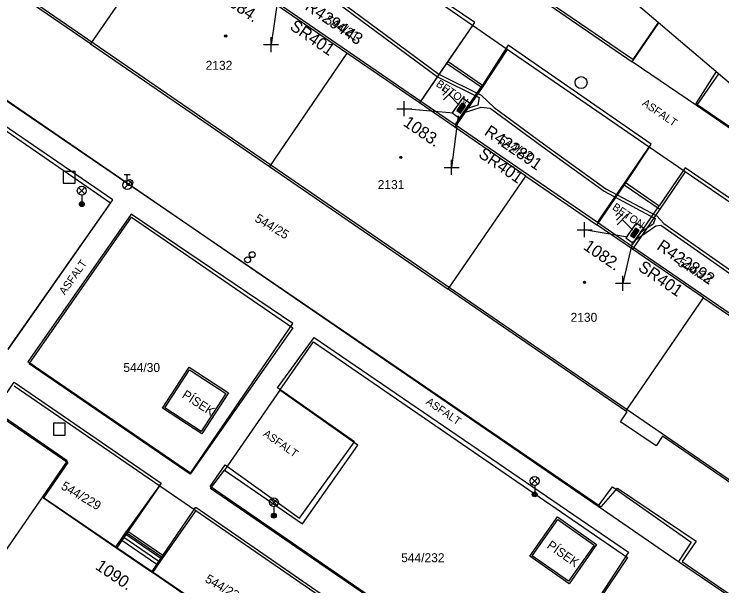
# Model space of a CAD drawing. Extents: x -540150 to -533593, y -1185082 to -1180066.
# Drawn here: x -536567.1 to -536508, y -1184539 to -1184491.2 of the extents above; entities that cross this region are included whole.
import ezdxf

# ---------------------------------------------------------------- set-up
doc = ezdxf.new("R2010")
doc.units = 0
for name, color, linetype in [('KN_HRAN_PARCEL', 7, 'Continuous'), ('KN_PARC_Č', 7, 'Continuous'), ('KN_VKP_HRAN_', 7, 'Continuous'), ('rámeček', 7, 'Continuous'), ('Vrstva 1', 7, 'Continuous'), ('Vrstva 10', 7, 'Continuous'), ('Vrstva 11', 7, 'Continuous'), ('Vrstva 14', 7, 'Continuous'), ('Vrstva 15', 7, 'Continuous'), ('Vrstva 26', 7, 'Continuous'), ('Vrstva 27', 7, 'Continuous'), ('Vrstva 28', 7, 'Continuous'), ('Vrstva 29', 7, 'Continuous'), ('Vrstva 30', 7, 'Continuous'), ('Vrstva 33', 7, 'Continuous'), ('Vrstva 34', 7, 'Continuous'), ('Vrstva 39', 7, 'Continuous'), ('Vrstva 40', 7, 'Continuous'), ('Vrstva 41', 7, 'Continuous'), ('Vrstva 47', 7, 'Continuous'), ('Vrstva 5', 7, 'Continuous'), ('Vrstva 59', 7, 'Continuous'), ('Vrstva 8', 7, 'Continuous')]:
    doc.layers.add(name, color=color, linetype=linetype)

# ---------------------------------------------------------------- blocks, each defined once
blk = doc.blocks.new('NN800')
at = {"layer": 'Vrstva 1'}
for points in [[(-0.442, 0.442), (0.442, -0.442)], [(-0.442, -0.442), (0.442, 0.442)]]:
    blk.add_lwpolyline(points, dxfattribs=at)
blk = doc.blocks.new('NN620')
at = {"layer": 'Vrstva 8'}
for points in [[(0.752, 0.004), (-0.748, 0.004)], [(-0.748, 0.004), (-0.748, -0.746)], [(0.752, -0.746), (0.752, 0.004)], [(0.368, -0.18), (-0.376, -0.18)], [(-0.376, -0.18), (-0.376, -0.558)], [(-0.376, -0.558), (0.368, -0.558)], [(0.321, -0.227), (-0.329, -0.227)], [(-0.329, -0.227), (-0.329, -0.51)], [(-0.329, -0.51), (0.321, -0.51)], [(0.274, -0.274), (-0.281, -0.274)], [(-0.281, -0.274), (-0.281, -0.463)], [(-0.281, -0.463), (0.274, -0.463)], [(0.227, -0.321), (-0.234, -0.321)], [(-0.234, -0.321), (-0.234, -0.416)], [(-0.234, -0.416), (0.227, -0.416)], [(-0.193, -0.369), (0.185, -0.369)], [(0.227, -0.416), (0.227, -0.321)], [(0.274, -0.463), (0.274, -0.274)], [(0.321, -0.51), (0.321, -0.227)], [(0.368, -0.558), (0.368, -0.18)], [(-0.748, -0.746), (0.752, -0.746)]]:
    blk.add_lwpolyline(points, dxfattribs=at)
blk = doc.blocks.new('NN810')
at = {"layer": 'Vrstva 14'}
for points in [[(0.004, -0.64), (0.004, -1.89)], [(0.629, -1.89), (-0.621, -1.89)], [(0.388, -2.2), (-0.399, -2.2)], [(0.004, -2.515), (-0.124, -2.515)], [(0.137, -2.515), (0.004, -2.515)]]:
    blk.add_lwpolyline(points, dxfattribs=at)

msp = doc.modelspace()

# ---------------------------------------------------------------- linework, layer by layer
at = {"layer": 'KN_HRAN_PARCEL'}
for p, q in [((-536561.902, -1184463.291), (-536515.482, -1184495.211)), ((-536560.762, -1184493.691), (-536575.582, -1184483.531)), ((-536528.852, -1184492.161), (-536540.872, -1184483.851)), ((-536554.272, -1184484.241), (-536560.762, -1184493.691)), ((-536587.052, -1184487.731), (-536559.082, -1184506.971)), ((-536539.332, -1184494.491), (-536545.352, -1184490.361)), ((-536577.562, -1184491.711), (-536518.332, -1184532.331)), ((-536515.482, -1184495.211), (-536513.279, -1184491.952)), ((-536528.852, -1184492.161), (-536531.002, -1184495.311)), ((-536525.932, -1184494.171), (-536528.852, -1184492.161)), ((-536560.762, -1184493.691), (-536545.812, -1184503.941)), ((-536539.332, -1184494.491), (-536545.812, -1184503.941)), ((-536533.282, -1184498.641), (-536539.332, -1184494.491)), ((-536525.932, -1184494.171), (-536528.022, -1184497.341)), ((-536514.082, -1184502.321), (-536525.932, -1184494.171)), ((-536531.002, -1184495.311), (-536533.282, -1184498.641)), ((-536508.277, -1184496.2), (-536510.122, -1184498.861)), ((-536528.022, -1184497.341), (-536530.312, -1184500.671)), ((-536486.682, -1184514.881), (-536510.122, -1184498.861)), ((-536524.372, -1184504.741), (-536530.312, -1184500.671)), ((-536514.082, -1184502.321), (-536516.162, -1184505.481)), ((-536511.052, -1184504.391), (-536514.082, -1184502.321)), ((-536545.812, -1184503.941), (-536530.862, -1184514.191)), ((-536511.052, -1184504.391), (-536513.192, -1184507.511)), ((-536499.172, -1184512.521), (-536511.052, -1184504.391)), ((-536530.862, -1184514.191), (-536524.372, -1184504.741)), ((-536524.372, -1184504.741), (-536518.442, -1184508.811)), ((-536516.162, -1184505.481), (-536518.442, -1184508.811)), ((-536559.082, -1184506.971), (-536567.662, -1184519.221)), ((-536513.192, -1184507.511), (-536515.472, -1184510.841)), ((-536565.892, -1184520.421), (-536557.332, -1184508.181)), ((-536557.332, -1184508.181), (-536543.852, -1184517.411)), ((-536509.542, -1184514.911), (-536515.472, -1184510.841)), ((-536516.022, -1184524.371), (-536530.862, -1184514.191)), ((-536516.022, -1184524.371), (-536509.542, -1184514.911)), ((-536509.542, -1184514.911), (-536503.602, -1184518.981)), ((-536543.852, -1184517.411), (-536552.432, -1184529.651)), ((-536544.942, -1184522.641), (-536542.132, -1184518.591)), ((-536542.132, -1184518.591), (-536515.892, -1184536.611)), ((-536552.432, -1184529.651), (-536565.892, -1184520.421)), ((-536567.152, -1184522.261), (-536554.972, -1184530.621)), ((-536538.412, -1184527.221), (-536544.942, -1184522.641)), ((-536568.792, -1184524.481), (-536562.652, -1184528.661)), ((-536516.462, -1184525.261), (-536515.902, -1184524.451)), ((-536515.902, -1184524.451), (-536516.022, -1184524.371)), ((-536513.502, -1184527.291), (-536516.462, -1184525.261)), ((-536512.952, -1184526.481), (-536513.502, -1184527.291)), ((-536507.152, -1184530.451), (-536512.952, -1184526.481)), ((-536543.052, -1184533.791), (-536538.412, -1184527.221)), ((-536562.652, -1184528.661), (-536564.702, -1184531.611)), ((-536550.732, -1184530.851), (-536549.572, -1184529.311)), ((-536549.572, -1184529.311), (-536543.052, -1184533.791)), ((-536557.702, -1184534.571), (-536554.972, -1184530.621)), ((-536554.972, -1184530.621), (-536551.972, -1184532.691)), ((-536524.182, -1184549.031), (-536550.732, -1184530.851)), ((-536518.332, -1184532.331), (-536517.152, -1184530.711)), ((-536517.152, -1184530.711), (-536510.572, -1184535.321)), ((-536564.702, -1184531.611), (-536558.572, -1184535.831)), ((-536551.972, -1184532.691), (-536554.722, -1184536.611)), ((-536551.972, -1184532.691), (-536540.162, -1184540.801)), ((-536558.572, -1184535.831), (-536557.702, -1184534.571)), ((-536510.572, -1184535.321), (-536511.612, -1184536.941)), ((-536554.722, -1184536.611), (-536555.592, -1184537.871)), ((-536515.892, -1184536.611), (-536524.182, -1184549.031)), ((-536511.612, -1184536.941), (-536483.072, -1184556.431)), ((-536549.672, -1184541.931), (-536555.592, -1184537.871))]:
    msp.add_line(p, q, dxfattribs=at)
at = {"layer": 'KN_VKP_HRAN_'}
for p, q in [((-536531.002, -1184495.311), (-536528.022, -1184497.341)), ((-536510.122, -1184498.861), (-536515.482, -1184495.211)), ((-536530.312, -1184500.671), (-536533.282, -1184498.641)), ((-536516.162, -1184505.481), (-536513.192, -1184507.511)), ((-536515.472, -1184510.841), (-536518.442, -1184508.811)), ((-536544.942, -1184522.641), (-536549.572, -1184529.311)), ((-536518.332, -1184532.331), (-536511.612, -1184536.941)), ((-536557.702, -1184534.571), (-536554.722, -1184536.611)), ((-536558.572, -1184535.831), (-536555.592, -1184537.871))]:
    msp.add_line(p, q, dxfattribs=at)
at = {"layer": 'rámeček'}
msp.add_lwpolyline([(-537054.324, -1184409.023), (-536261.589, -1185082.203), (-536075.817, -1184863.438), (-536868.552, -1184190.259)], dxfattribs=at)
at = {"layer": 'Vrstva 10'}
for p, q in [((-536554.755, -1184524.141), (-536552.532, -1184520.721)), ((-536554.547, -1184524.097), (-536552.488, -1184520.929)), ((-536552.532, -1184520.721), (-536549.239, -1184522.861)), ((-536552.488, -1184520.929), (-536549.447, -1184522.905)), ((-536549.239, -1184522.861), (-536551.462, -1184526.281)), ((-536549.447, -1184522.905), (-536551.506, -1184526.073)), ((-536551.462, -1184526.281), (-536554.755, -1184524.141)), ((-536551.506, -1184526.073), (-536554.547, -1184524.097)), ((-536524.052, -1184536.491), (-536521.748, -1184533.219)), ((-536523.843, -1184536.455), (-536521.712, -1184533.428)), ((-536521.748, -1184533.219), (-536518.468, -1184535.529)), ((-536521.712, -1184533.428), (-536518.677, -1184535.565)), ((-536518.677, -1184535.565), (-536520.808, -1184538.592)), ((-536518.468, -1184535.529), (-536520.772, -1184538.801)), ((-536520.772, -1184538.801), (-536524.052, -1184536.491)), ((-536520.808, -1184538.592), (-536523.843, -1184536.455))]:
    msp.add_line(p, q, dxfattribs=at)
at = {"layer": 'Vrstva 11'}
for p, q in [((-536515.452, -1184495.021), (-536561.982, -1184463.111)), ((-536528.632, -1184491.911), (-536540.862, -1184483.641)), ((-536558.902, -1184506.741), (-536587.082, -1184487.411)), ((-536578.032, -1184491.461), (-536518.092, -1184532.371)), ((-536530.87, -1184495.174), (-536528.632, -1184491.911)), ((-536513.317, -1184491.919), (-536515.452, -1184495.021)), ((-536525.872, -1184493.801), (-536528.002, -1184497.141)), ((-536513.912, -1184502.091), (-536525.872, -1184493.801)), ((-536533.156, -1184498.507), (-536530.87, -1184495.174)), ((-536530.87, -1184495.174), (-536528.002, -1184497.141)), ((-536508.483, -1184496.024), (-536510.172, -1184498.681)), ((-536530.288, -1184500.474), (-536528.002, -1184497.141)), ((-536510.172, -1184498.681), (-536486.562, -1184514.861)), ((-536516.087, -1184505.262), (-536513.912, -1184502.091)), ((-536511.072, -1184504.051), (-536513.232, -1184507.221)), ((-536499.002, -1184512.321), (-536511.072, -1184504.051)), ((-536518.398, -1184508.631), (-536516.087, -1184505.262)), ((-536516.087, -1184505.262), (-536513.232, -1184507.221)), ((-536567.622, -1184519.151), (-536558.902, -1184506.741)), ((-536515.542, -1184510.589), (-536513.232, -1184507.221)), ((-536557.362, -1184507.921), (-536566.002, -1184520.271)), ((-536543.852, -1184517.051), (-536557.362, -1184507.921)), ((-536552.422, -1184529.561), (-536543.852, -1184517.051)), ((-536545.132, -1184522.431), (-536542.062, -1184518.221)), ((-536542.062, -1184518.221), (-536515.788, -1184536.153)), ((-536552.422, -1184529.561), (-536566.002, -1184520.271)), ((-536567.926, -1184523.094), (-536567.142, -1184521.951)), ((-536567.142, -1184521.951), (-536554.852, -1184530.401)), ((-536538.692, -1184526.951), (-536545.132, -1184522.431)), ((-536543.302, -1184533.331), (-536538.692, -1184526.951)), ((-536550.762, -1184530.671), (-536549.502, -1184528.871)), ((-536549.502, -1184528.871), (-536543.302, -1184533.331)), ((-536554.852, -1184530.401), (-536557.732, -1184534.391)), ((-536524.162, -1184548.951), (-536550.762, -1184530.671)), ((-536518.092, -1184532.371), (-536516.722, -1184530.811)), ((-536516.722, -1184530.811), (-536510.156, -1184535.244)), ((-536554.721, -1184536.444), (-536551.972, -1184532.411)), ((-536551.972, -1184532.411), (-536540.092, -1184540.591)), ((-536554.89, -1184536.691), (-536557.901, -1184534.638)), ((-536554.721, -1184536.444), (-536557.732, -1184534.391)), ((-536555.228, -1184537.187), (-536558.239, -1184535.134)), ((-536555.059, -1184536.939), (-536558.07, -1184534.886)), ((-536510.156, -1184535.244), (-536511.322, -1184536.941)), ((-536515.788, -1184536.153), (-536524.162, -1184548.951)), ((-536511.322, -1184536.941), (-536483.052, -1184556.371))]:
    msp.add_line(p, q, dxfattribs=at)
for points in [[(-536558.636, -1184535.717), (-536558.239, -1184535.134), (-536558.07, -1184534.886), (-536557.901, -1184534.638), (-536557.732, -1184534.391)], [(-536555.625, -1184537.769), (-536555.228, -1184537.187), (-536555.059, -1184536.939), (-536554.89, -1184536.691), (-536554.721, -1184536.444)]]:
    msp.add_lwpolyline(points, dxfattribs=at)
at = {"layer": 'Vrstva 26'}
for points in [[(-536563.052, -1184505.351), (-536562.052, -1184505.351), (-536562.052, -1184504.351), (-536563.052, -1184504.351)], [(-536563.872, -1184526.381), (-536562.872, -1184526.381), (-536562.872, -1184525.381), (-536563.872, -1184525.381)]]:
    msp.add_lwpolyline(points, close=True, dxfattribs=at)
at = {"layer": 'Vrstva 27'}
msp.add_circle((-536519.762, -1184496.941), 0.5, dxfattribs=at)
at = {"layer": 'Vrstva 28'}
for p, q in [((-536557.942, -1184504.626), (-536557.442, -1184504.626)), ((-536557.692, -1184505.126), (-536557.692, -1184504.626)), ((-536557.95, -1184505.773), (-536557.42, -1184505.243))]:
    msp.add_line(p, q, dxfattribs=at)
for centre, radius in [((-536557.692, -1184505.501), 0.375), ((-536557.492, -1184505.291), 0.25), ((-536547.252, -1184511.311), 0.25), ((-536547.632, -1184511.741), 0.25)]:
    msp.add_circle(centre, radius, dxfattribs=at)
at = {"layer": 'Vrstva 33'}
for p, q in [((-536561.757, -1184506.231), (-536561.227, -1184505.701)), ((-536561.757, -1184505.701), (-536561.227, -1184506.231)), ((-536561.492, -1184506.341), (-536561.492, -1184507.091)), ((-536523.907, -1184530.481), (-536523.377, -1184529.951)), ((-536523.907, -1184529.951), (-536523.377, -1184530.481)), ((-536523.642, -1184530.591), (-536523.642, -1184531.341)), ((-536545.707, -1184532.251), (-536545.177, -1184531.721)), ((-536545.707, -1184531.721), (-536545.177, -1184532.251)), ((-536545.442, -1184532.361), (-536545.442, -1184533.111))]:
    msp.add_line(p, q, dxfattribs=at)
for centre, radius in [((-536561.492, -1184505.966), 0.375), ((-536561.492, -1184507.091), 0.2), ((-536561.492, -1184507.091), 0.145), ((-536561.492, -1184507.091), 0.0876), ((-536523.642, -1184530.216), 0.375), ((-536523.642, -1184531.341), 0.2), ((-536545.442, -1184531.986), 0.375), ((-536523.642, -1184531.341), 0.145), ((-536523.642, -1184531.341), 0.0876), ((-536545.442, -1184533.111), 0.2), ((-536545.442, -1184533.111), 0.145), ((-536545.442, -1184533.111), 0.0876)]:
    msp.add_circle(centre, radius, dxfattribs=at)
at = {"layer": 'Vrstva 39'}
for centre, radius in [((-536549.464, -1184493.042), 0.09), ((-536549.464, -1184493.042), 0.0398), ((-536534.83, -1184503.178), 0.09), ((-536534.83, -1184503.178), 0.0398), ((-536519.484, -1184513.627), 0.09), ((-536519.484, -1184513.627), 0.0398)]:
    msp.add_circle(centre, radius, dxfattribs=at)
at = {"layer": 'Vrstva 5'}
for p, q in [((-536590.562, -1184472.981), (-536486.122, -1184544.721)), ((-536562.712, -1184528.521), (-536564.781, -1184531.527)), ((-536564.781, -1184531.527), (-536569.082, -1184537.774))]:
    msp.add_line(p, q, dxfattribs=at)
for points in [[(-536479.632, -1184535.221), (-536485.771, -1184531.01), (-536488.669, -1184529.022), (-536500.594, -1184520.843), (-536503.486, -1184518.859), (-536515.542, -1184510.589), (-536518.398, -1184508.631), (-536530.288, -1184500.474), (-536533.156, -1184498.507), (-536545.332, -1184490.156), (-536548.297, -1184488.122), (-536560.152, -1184479.99), (-536563.018, -1184478.024), (-536575.211, -1184469.661), (-536577.984, -1184467.759), (-536584.162, -1184463.521)], [(-536544.75, -1184489.307), (-536543.769, -1184489.28), (-536542.56, -1184488.98), (-536540.746, -1184489.79), (-536531.778, -1184496.458), (-536528.277, -1184498.187), (-536528.394, -1184498.814), (-536529.369, -1184499.135)], [(-536544.575, -1184489.052), (-536543.802, -1184489.031), (-536542.524, -1184488.722), (-536540.618, -1184489.572), (-536531.646, -1184496.244), (-536528.111, -1184497.991), (-536527.032, -1184499.024), (-536522.908, -1184502.04), (-536517.706, -1184505.805), (-536513.445, -1184508.07), (-536512.85, -1184508.706), (-536501.866, -1184516.395), (-536498.628, -1184518.194), (-536497.735, -1184519.369), (-536492.401, -1184522.978), (-536487.125, -1184526.725), (-536483.671, -1184528.686), (-536479.571, -1184531.738), (-536470.821, -1184537.398), (-536467.225, -1184540.082), (-536464.708, -1184542.122), (-536461.632, -1184543.522), (-536461.996, -1184544.795), (-536464.468, -1184547.477)], [(-536562.712, -1184528.521), (-536568.789, -1184524.353), (-536571.885, -1184522.229), (-536583.679, -1184514.14), (-536586.687, -1184512.076), (-536598.551, -1184503.939), (-536601.502, -1184501.915), (-536607.602, -1184497.731)], [(-536529.603, -1184499.476), (-536528.124, -1184498.988), (-536527.374, -1184499.086), (-536523.056, -1184502.242), (-536517.838, -1184506.017), (-536513.568, -1184508.288), (-536513.743, -1184508.756), (-536514.756, -1184509.444)], [(-536515.142, -1184510.005), (-536513.515, -1184508.905), (-536513.109, -1184508.834), (-536513.014, -1184508.896), (-536501.998, -1184516.607), (-536498.759, -1184518.407), (-536499.23, -1184519.476), (-536499.738, -1184519.596)], [(-536564.781, -1184531.527), (-536558.636, -1184535.717), (-536555.625, -1184537.769), (-536543.844, -1184545.801), (-536540.747, -1184547.912), (-536528.871, -1184556.008), (-536526.029, -1184557.945), (-536519.802, -1184562.191)]]:
    msp.add_lwpolyline(points, dxfattribs=at)
at = {"layer": 'Vrstva 59'}
for points in [[(-536545.065, -1184489.501), (-536545.674, -1184493.764)], [(-536530.433, -1184499.48), (-536534.546, -1184499.118)], [(-536530.038, -1184499.727), (-536530.581, -1184504.022)], [(-536515.888, -1184509.837), (-536519.475, -1184509.228)], [(-536515.476, -1184510.215), (-536516.266, -1184513.705)]]:
    msp.add_lwpolyline(points, dxfattribs=at)

# ---------------------------------------------------------------- block references
at = {"layer": 'Vrstva 15', "rotation": -135}
for p in [(-536529.492, -1184499.278), (-536514.978, -1184509.716)]:
    msp.add_blockref('NN810', p, dxfattribs=at)
at = {"layer": 'Vrstva 28', "rotation": -124.45811942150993}
for p in [(-536529.492, -1184499.278), (-536514.978, -1184509.716)]:
    msp.add_blockref('NN620', p, dxfattribs=at)
at = {"layer": 'Vrstva 34'}
for p, rotation in [((-536545.674, -1184493.764), 45), ((-536534.546, -1184499.117), 45.00000009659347), ((-536530.581, -1184504.022), 45), ((-536519.475, -1184509.228), 45), ((-536516.266, -1184513.705), 45)]:
    msp.add_blockref('NN800', p, dxfattribs=dict(at, rotation=rotation))

# ---------------------------------------------------------------- texts
at = {"layer": 'KN_PARC_Č'}
for s, p in [('544/21', (-536541.232, -1184491.911)), ('544/22', (-536526.722, -1184501.931)), ('544/25', (-536547.102, -1184508.491)), ('544/23', (-536511.742, -1184512.191)), ('544/229', (-536563.292, -1184530.841)), ('544/230', (-536551.262, -1184538.601))]:
    msp.add_text(s, height=0.75, rotation=329.4, dxfattribs=at).set_placement(p)
for s, p in [('2132', (-536551.142, -1184495.871)), ('2131', (-536536.762, -1184505.831)), ('2130', (-536520.642, -1184516.921)), ('544/30', (-536558.022, -1184521.111)), ('544/232', (-536534.802, -1184537.001))]:
    msp.add_text(s, height=0.75, dxfattribs=at).set_placement(p)
at = {"layer": 'Vrstva 29'}
for s, p in [('R429443', (-536542.913, -1184490.773)), ('R422891', (-536527.927, -1184501.243)), ('R422892', (-536513.511, -1184510.802))]:
    msp.add_text(s, height=1, rotation=325.542, dxfattribs=at).set_placement(p)
at = {"layer": 'Vrstva 30'}
for p in [(-536544.183, -1184492.433), (-536528.415, -1184503.099), (-536515.073, -1184512.56)]:
    msp.add_text('SR401', height=1, rotation=325.542, dxfattribs=at).set_placement(p)
at = {"layer": 'Vrstva 40'}
for s, rotation, p in [('BETON', 325.5527, (-536531.947, -1184497.19)), ('ASFALT', 325.57705, (-536514.717, -1184498.788)), ('BETON', 325.5527, (-536517.216, -1184507.482)), ('ASFALT', 54.90585, (-536562.919, -1184514.721)), ('ASFALT', 325.68584, (-536532.787, -1184523.73)), ('ASFALT', 324.93639, (-536546.392, -1184526.4))]:
    msp.add_text(s, height=0.65, rotation=rotation, dxfattribs=at).set_placement(p)
at = {"layer": 'Vrstva 41'}
for rotation, p in [(326.98474, (-536553.182, -1184523.2)), (324.84418, (-536522.685, -1184535.747))]:
    msp.add_text('PÍSEK', height=0.75, rotation=rotation, dxfattribs=at).set_placement(p)
at = {"layer": 'Vrstva 47'}
for s, rotation, p in [('1084.', 325.5527, (-536549.887, -1184490.062)), ('1083.', 325.5527, (-536534.709, -1184500.473)), ('1082.', 325.5527, (-536519.646, -1184510.805)), ('1090.', 325.71617, (-536560.432, -1184537.518))]:
    msp.add_text(s, height=1, rotation=rotation, dxfattribs=at).set_placement(p)

doc.saveas('drawing.dxf')
